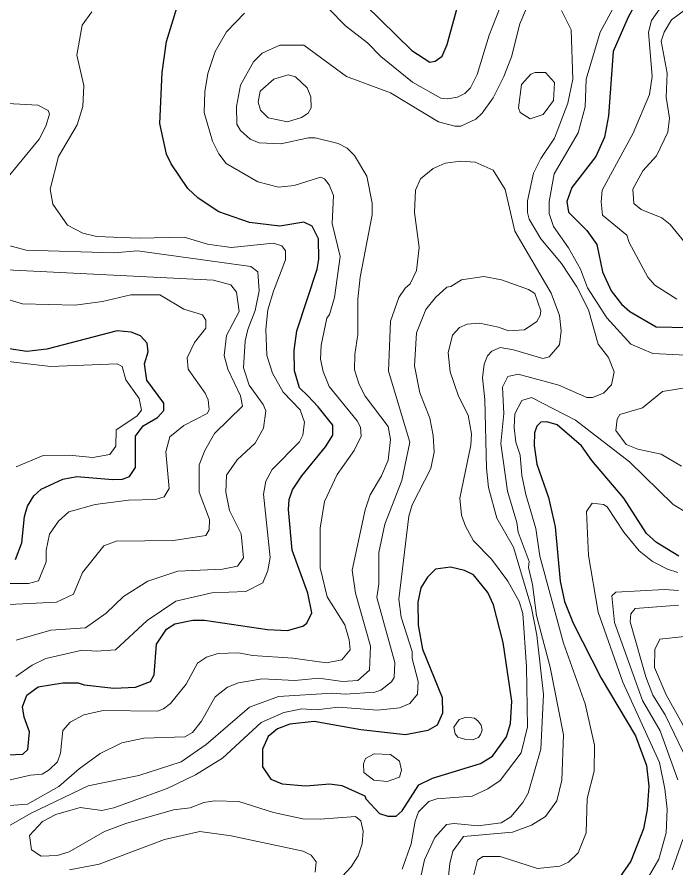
# Model space of a CAD drawing. Extents: x 673.3 to 698.5, y 6984.3 to 7012.3.
# Drawn here: x 684.042 to 685.01, y 7003.133 to 7004.382 of the extents above; entities that cross this region are included whole.
import ezdxf

# ---------------------------------------------------------------- set-up
doc = ezdxf.new("R2010")
doc.units = 0
doc.header["$LTSCALE"] = 0.032
doc.layers.add('1', color=7, linetype='Continuous', lineweight=25)
doc.layers.add('2', color=7, linetype='Continuous', lineweight=13)

msp = doc.modelspace()

# ---------------------------------------------------------------- linework, layer by layer
at = {"layer": '1'}
for points in [[(684.98, 7004.4559), (684.9392, 7004.3819), (684.9172, 7004.3312), (684.9103, 7004.2368), (684.9044, 7004.2056), (684.8918, 7004.1771), (684.8568, 7004.1315), (684.8493, 7004.111), (684.8519, 7004.0956), (684.8784, 7004.0688), (684.8932, 7004.0481), (684.9018, 7004.0079), (684.9143, 7003.9799), (684.9297, 7003.9605), (684.9419, 7003.9498), (684.9804, 7003.9272), (685.027, 7003.9262)], [(683.9958, 7003.2973), (684.0503, 7003.3), (684.0576, 7003.3067), (684.06, 7003.3326), (684.0521, 7003.3541), (684.0497, 7003.3693), (684.0563, 7003.3864), (684.0729, 7003.3989), (684.1091, 7003.4048), (684.1318, 7003.4048), (684.1403, 7003.4016), (684.184, 7003.3968), (684.2157, 7003.3984), (684.2378, 7003.4067), (684.2433, 7003.4166), (684.2468, 7003.4613), (684.2612, 7003.4836), (684.2737, 7003.4912), (684.3001, 7003.4968), (684.317, 7003.4968), (684.4098, 7003.483), (684.4391, 7003.4814), (684.4616, 7003.4876), (684.4673, 7003.4921), (684.4745, 7003.5075), (684.4691, 7003.5361), (684.446, 7003.5993), (684.4404, 7003.6589), (684.4414, 7003.6736), (684.4465, 7003.6881), (684.46, 7003.7085), (684.495, 7003.7509), (684.5055, 7003.768), (684.5054, 7003.783), (684.4842, 7003.8096), (684.4687, 7003.8259), (684.4568, 7003.8374), (684.4494, 7003.8628), (684.4487, 7003.8925), (684.4527, 7003.9211), (684.4827, 7004.0117), (684.4852, 7004.0267), (684.4844, 7004.0563), (684.4753, 7004.075), (684.4631, 7004.0807), (684.4277, 7004.0751), (684.3831, 7004.0804), (684.3381, 7004.0961), (684.308, 7004.116), (684.2926, 7004.1302), (684.268, 7004.1666), (684.2612, 7004.1807), (684.2516, 7004.2254), (684.2547, 7004.3006), (684.2613, 7004.3462), (684.2843, 7004.4215)], [(684.5532, 7004.3997), (684.6215, 7004.3327), (684.6482, 7004.3155), (684.656, 7004.3173), (684.6663, 7004.3246), (684.6734, 7004.3417), (684.6891, 7004.3988)], [(684.057, 7003.6638), (684.0663, 7003.6789), (684.0772, 7003.689), (684.1092, 7003.7035), (684.1296, 7003.7077), (684.1824, 7003.703), (684.1967, 7003.7038), (684.2069, 7003.7073), (684.2157, 7003.7205), (684.2159, 7003.7667), (684.2271, 7003.7819), (684.2482, 7003.7942), (684.2576, 7003.8042), (684.2573, 7003.8149), (684.2325, 7003.8491), (684.2288, 7003.8727), (684.2344, 7003.8903), (684.2327, 7003.9032), (684.223, 7003.9138), (684.2092, 7003.9195), (684.1889, 7003.9211), (684.0857, 7003.8944), (684.0561, 7003.891), (684.0036, 7003.8988)], [(685.0136, 7003.5907), (684.9811, 7003.6108), (684.966, 7003.6237), (684.9327, 7003.6758), (684.8857, 7003.7309), (684.8706, 7003.7523), (684.8349, 7003.7833), (684.8199, 7003.7876), (684.8108, 7003.7873), (684.8051, 7003.7812), (684.8018, 7003.7715), (684.8014, 7003.753), (684.8054, 7003.7254), (684.8225, 7003.6766), (684.8321, 7003.6335), (684.8396, 7003.554), (684.846, 7003.524), (684.8585, 7003.4922), (684.8997, 7003.4113), (684.9501, 7003.3269), (684.9664, 7003.2834), (684.9698, 7003.253), (684.9673, 7003.2188), (684.9618, 7003.1905), (684.9431, 7003.1429), (684.9264, 7003.1188)], [(684.0397, 7003.5858), (684.0488, 7003.6103), (684.0528, 7003.6488), (684.057, 7003.6638)]]:
    msp.add_lwpolyline(points, dxfattribs=at)
msp.add_lwpolyline([(684.7555, 7003.4637), (684.7416, 7003.5191), (684.7334, 7003.537), (684.7121, 7003.5631), (684.6991, 7003.5694), (684.6782, 7003.5742), (684.6563, 7003.5717), (684.6444, 7003.5597), (684.6346, 7003.544), (684.6303, 7003.523), (684.6311, 7003.4892), (684.6375, 7003.454), (684.666, 7003.3833), (684.6668, 7003.36), (684.659, 7003.3426), (684.6453, 7003.3345), (684.6124, 7003.3283), (684.5466, 7003.3356), (684.4782, 7003.3478), (684.4424, 7003.3438), (684.4243, 7003.3372), (684.4104, 7003.3258), (684.4023, 7003.3071), (684.4024, 7003.2816), (684.4144, 7003.2632), (684.431, 7003.2566), (684.4658, 7003.2534), (684.501, 7003.2566), (684.5186, 7003.2542), (684.5525, 7003.2389), (684.5539, 7003.2344), (684.5739, 7003.2129), (684.5863, 7003.2089), (684.5986, 7003.2088), (684.6075, 7003.217), (684.6319, 7003.2548), (684.6519, 7003.2646), (684.7225, 7003.2861), (684.7403, 7003.2968), (684.7605, 7003.3253), (684.7666, 7003.3451), (684.7686, 7003.3779)], close=True, dxfattribs=at)
at = {"layer": '2'}
for points in [[(685.024, 7003.8854), (684.9757, 7003.8879), (684.9431, 7003.9016), (684.908, 7003.9404), (684.8798, 7003.9845), (684.8691, 7004.0118), (684.8519, 7004.0431), (684.8296, 7004.0745), (684.8233, 7004.0936), (684.8232, 7004.111), (684.8304, 7004.1518), (684.8659, 7004.212), (684.8761, 7004.2501), (684.8777, 7004.2907), (684.8983, 7004.3596), (684.9357, 7004.4297)], [(684.7515, 7004.3964), (684.7352, 7004.3553), (684.7174, 7004.2977), (684.7077, 7004.2781), (684.6992, 7004.2696), (684.6886, 7004.2641), (684.6744, 7004.2616), (684.6642, 7004.263), (684.6226, 7004.2861), (684.5761, 7004.3239), (684.5567, 7004.344), (684.5243, 7004.369), (684.499, 7004.3943)], [(684.7901, 7004.3947), (684.7802, 7004.3719), (684.7679, 7004.3237), (684.7568, 7004.2948), (684.7411, 7004.2635), (684.7248, 7004.2407)], [(685.0427, 7004.0263), (685.001, 7004.0772), (684.9885, 7004.0872), (684.9582, 7004.0996), (684.9478, 7004.1084), (684.9462, 7004.1293), (684.961, 7004.1559), (684.9807, 7004.1782), (684.9974, 7004.2128), (685, 7004.2335), (684.9951, 7004.2642), (684.9966, 7004.2996), (684.9877, 7004.3467), (684.992, 7004.3599), (685.0029, 7004.3778), (685.0233, 7004.3929)], [(684.9853, 7004.3934), (684.9736, 7004.3767), (684.969, 7004.3596)], [(684.04, 7003.414), (684.064, 7003.4307), (684.0841, 7003.4406), (684.1375, 7003.4528), (684.1583, 7003.4512), (684.1862, 7003.4529), (684.2328, 7003.4959), (684.2751, 7003.5245), (684.3279, 7003.5367), (684.3778, 7003.5385), (684.4029, 7003.5514), (684.4103, 7003.5694), (684.4135, 7003.5887), (684.4038, 7003.6815), (684.4071, 7003.7005), (684.4163, 7003.7176), (684.4567, 7003.7584), (684.4616, 7003.7681), (684.464, 7003.7873), (684.4575, 7003.8055), (684.4325, 7003.8313), (684.4169, 7003.8592), (684.4087, 7003.8853), (684.4071, 7003.9238), (684.4103, 7003.9519), (684.4184, 7003.9796), (684.4363, 7004.0254), (684.4363, 7004.0389), (684.4307, 7004.0462), (684.4182, 7004.0498), (684.3564, 7004.0434), (684.3213, 7004.0486), (684.2871, 7004.0588), (684.2213, 7004.0572), (684.1585, 7004.0596), (684.1386, 7004.0647), (684.116, 7004.0763), (684.0942, 7004.1074), (684.0903, 7004.1294), (684.1026, 7004.1771), (684.13, 7004.2239), (684.1384, 7004.2504), (684.1399, 7004.2816), (684.1294, 7004.3258), (684.1372, 7004.3701), (684.1517, 7004.3897)], [(684.3759, 7004.3875), (684.3496, 7004.3604), (684.3328, 7004.3314), (684.322, 7004.2991), (684.3175, 7004.2719), (684.3167, 7004.2418), (684.3287, 7004.1996), (684.338, 7004.1811), (684.3487, 7004.1668), (684.3954, 7004.14), (684.4256, 7004.1321), (684.4486, 7004.1344), (684.4876, 7004.1467), (684.4932, 7004.1443), (684.5002, 7004.1357), (684.5064, 7004.1198), (684.5048, 7004.0789), (684.5161, 7004.0303), (684.5081, 7003.9703), (684.5009, 7003.9454), (684.4969, 7003.9401), (684.4885, 7003.9003), (684.4877, 7003.8798), (684.4916, 7003.8615), (684.5, 7003.8396), (684.5414, 7003.7892), (684.5462, 7003.7797), (684.5472, 7003.7668), (684.5371, 7003.7456), (684.5118, 7003.7105), (684.4935, 7003.6709), (684.4869, 7003.6318), (684.4869, 7003.5735), (684.4974, 7003.5309), (684.5234, 7003.4898), (684.5298, 7003.4678), (684.5308, 7003.4529), (684.5187, 7003.4385), (684.4961, 7003.4342), (684.4468, 7003.4407), (684.3877, 7003.4446), (684.3671, 7003.4487), (684.3367, 7003.4476), (684.32, 7003.4422), (684.3069, 7003.4333), (684.2901, 7003.4027), (684.2671, 7003.3742)], [(684.6741, 7003.1065), (684.6775, 7003.1396), (684.682, 7003.1578), (684.6973, 7003.1792), (684.7695, 7003.1854), (684.7975, 7003.1958), (684.8181, 7003.2084), (684.8346, 7003.2316), (684.842, 7003.2618), (684.8443, 7003.3283), (684.8248, 7003.4276), (684.8045, 7003.5036), (684.7988, 7003.5492), (684.7931, 7003.574), (684.7937, 7003.5825), (684.7776, 7003.626), (684.7759, 7003.6399), (684.7622, 7003.686), (684.7524, 7003.7557), (684.7565, 7003.8001), (684.7547, 7003.8388), (684.7626, 7003.8541), (684.7778, 7003.8575), (684.8377, 7003.8414), (684.8786, 7003.8235), (684.8869, 7003.8235), (684.903, 7003.83), (684.915, 7003.8421), (684.9185, 7003.8613), (684.9103, 7003.882), (684.895, 7003.9016), (684.8811, 7003.9519), (684.8641, 7003.9861), (684.8413, 7004.0203), (684.811, 7004.0564), (684.7941, 7004.085), (684.7915, 7004.0952), (684.7915, 7004.112), (684.8005, 7004.1526), (684.811, 7004.1743), (684.8312, 7004.2043), (684.8509, 7004.2553), (684.8582, 7004.2907), (684.8557, 7004.3631), (684.8413, 7004.3916)], [(684.969, 7004.3596), (684.9746, 7004.2947), (684.9707, 7004.2684), (684.9464, 7004.2116), (684.9013, 7004.1277), (684.8998, 7004.1108), (684.9016, 7004.0912), (684.9373, 7004.0616), (684.9407, 7004.0511), (684.9683, 7004.0002), (684.9785, 7003.9883), (685.0107, 7003.9676)], [(684.7248, 7004.2407), (684.7158, 7004.2322), (684.6934, 7004.2217), (684.6849, 7004.2217), (684.6606, 7004.2281), (684.5901, 7004.2706), (684.5254, 7004.2948), (684.463, 7004.3407), (684.4275, 7004.3405), (684.4018, 7004.3287), (684.3891, 7004.3161), (684.3702, 7004.2818), (684.364, 7004.2507), (684.3648, 7004.2244), (684.3699, 7004.2155), (684.3842, 7004.2027), (684.3974, 7004.1972), (684.4293, 7004.1956), (684.4696, 7004.2045), (684.4798, 7004.2045), (684.5132, 7004.1965), (684.5265, 7004.1892), (684.5372, 7004.1786), (684.5554, 7004.1483), (684.5634, 7004.1087), (684.5634, 7004.0916), (684.5455, 7003.9999), (684.5423, 7003.9677), (684.5422, 7003.916), (684.5377, 7003.8865), (684.5374, 7003.8639), (684.5443, 7003.8424), (684.5532, 7003.8253), (684.587, 7003.7811), (684.5903, 7003.762), (684.5868, 7003.7317), (684.5769, 7003.7087), (684.5603, 7003.6804), (684.5533, 7003.6586), (684.5341, 7003.5699), (684.5387, 7003.5361), (684.5609, 7003.4586), (684.5592, 7003.4234), (684.5422, 7003.4081), (684.5196, 7003.4065), (684.485, 7003.4113), (684.4498, 7003.408), (684.4018, 7003.4106), (684.3671, 7003.4048), (684.3507, 7003.3982), (684.3329, 7003.3842), (684.3125, 7003.3482), (684.2997, 7003.3318), (684.288, 7003.3252), (684.2281, 7003.3233), (684.1959, 7003.3167), (684.164, 7003.3009), (684.1331, 7003.2785), (684.1031, 7003.2524), (684.0571, 7003.2268), (683.9826, 7003.2214)], [(684.0098, 7004.2559), (684.0723, 7004.2525), (684.0875, 7004.2448), (684.0893, 7004.2392), (684.084, 7004.2216), (684.0742, 7004.2028), (684.0286, 7004.1474)], [(684.0153, 7003.1865), (684.0624, 7003.2133), (684.1464, 7003.2533), (684.2206, 7003.2688), (684.283, 7003.2887), (684.3194, 7003.314), (684.3834, 7003.369), (684.4256, 7003.3844), (684.5046, 7003.3894), (684.5237, 7003.3878), (684.5671, 7003.391), (684.5762, 7003.3938), (684.5918, 7003.4062), (684.5958, 7003.4127), (684.5967, 7003.4347), (684.57, 7003.53), (684.5731, 7003.5499), (684.5732, 7003.596), (684.5818, 7003.6377), (684.6067, 7003.7018), (684.6186, 7003.758), (684.5871, 7003.8623), (684.5902, 7003.9356), (684.6027, 7003.9703), (684.612, 7003.9841), (684.6191, 7003.9901), (684.6286, 7004.0098), (684.6326, 7004.0436), (684.6254, 7004.0948), (684.6269, 7004.1277), (684.6344, 7004.1443), (684.653, 7004.1595), (684.6706, 7004.1675), (684.6934, 7004.1703), (684.7144, 7004.1687), (684.7409, 7004.1573), (684.7588, 7004.1288), (684.7729, 7004.0677), (684.8263, 7003.9768), (684.8386, 7003.9439), (684.8411, 7003.9211), (684.8386, 7003.9009), (684.8232, 7003.8829), (684.814, 7003.8806), (684.7709, 7003.8935), (684.7513, 7003.8966), (684.7391, 7003.8916), (684.7329, 7003.8844)], [(684.0277, 7004.0469), (684.0554, 7004.0399), (684.1841, 7004.0359), (684.2186, 7004.0385), (684.3851, 7004.0156), (684.3956, 7004.0081), (684.3973, 7003.9801), (684.3917, 7003.951), (684.3807, 7003.9235), (684.3769, 7003.9065), (684.3745, 7003.8668), (684.3825, 7003.8416), (684.4032, 7003.8131), (684.407, 7003.8039), (684.4036, 7003.7784), (684.3913, 7003.7564), (684.3651, 7003.7318), (684.3493, 7003.7094), (684.3485, 7003.6844), (684.3537, 7003.6575), (684.3711, 7003.6234), (684.3744, 7003.5883), (684.3658, 7003.5761), (684.3433, 7003.5713), (684.2779, 7003.5686), (684.234, 7003.554), (684.1983, 7003.5314), (684.1728, 7003.507), (684.1422, 7003.4855), (684.0913, 7003.482), (684.0406, 7003.4675)], [(684.0067, 7004.0119), (684.3304, 7003.9959), (684.3556, 7003.9886), (684.3643, 7003.9781), (684.3679, 7003.9499), (684.3492, 7003.9146), (684.346, 7003.885), (684.3512, 7003.8648), (684.3702, 7003.8257), (684.3728, 7003.8107), (684.3318, 7003.7707), (684.3177, 7003.7459), (684.3095, 7003.7248), (684.3094, 7003.6847), (684.3246, 7003.6446), (684.324, 7003.6291), (684.3192, 7003.6209), (684.2717, 7003.6134), (684.1874, 7003.6124), (684.1695, 7003.6057), (684.1377, 7003.5664), (684.1247, 7003.535), (684.0997, 7003.5229), (684.0304, 7003.5197)], [(684.6171, 7003.6491), (684.6223, 7003.666), (684.6496, 7003.719), (684.6546, 7003.743), (684.653, 7003.7678), (684.648, 7003.7931), (684.6333, 7003.8305), (684.6254, 7003.87), (684.6286, 7003.9184), (684.642, 7003.9528), (684.6562, 7003.97), (684.6731, 7003.9852), (684.679, 7003.9864), (684.6943, 7003.9961), (684.7271, 7004.0009), (684.7535, 7003.996), (684.793, 7003.9818), (684.8021, 7003.9761), (684.8108, 7003.9507), (684.8103, 7003.9437), (684.8054, 7003.9352), (684.7869, 7003.9227), (684.7638, 7003.9212), (684.7489, 7003.9269), (684.7209, 7003.9325), (684.703, 7003.931), (684.6914, 7003.9261), (684.6811, 7003.9151), (684.6749, 7003.889), (684.6779, 7003.8612), (684.6902, 7003.8256), (684.7042, 7003.7976), (684.7091, 7003.77), (684.7084, 7003.7537), (684.6921, 7003.6758), (684.6946, 7003.6506), (684.7002, 7003.6345), (684.7121, 7003.6131), (684.7384, 7003.5864), (684.7628, 7003.5541), (684.7791, 7003.524), (684.7848, 7003.5064), (684.7898, 7003.4279), (684.7915, 7003.34), (684.7823, 7003.302), (684.7513, 7003.2614), (684.7332, 7003.2493), (684.7102, 7003.2385), (684.6582, 7003.2345), (684.6465, 7003.2305), (684.6316, 7003.2154), (684.6263, 7003.2018), (684.6204, 7003.1684), (684.6072, 7003.131)], [(683.9816, 7003.5505), (684.0584, 7003.5506), (684.0734, 7003.5542), (684.0845, 7003.5823), (684.0846, 7003.5992), (684.0895, 7003.623), (684.1025, 7003.6418), (684.118, 7003.6556), (684.1567, 7003.6662), (684.2053, 7003.6727), (684.2453, 7003.6736), (684.2578, 7003.6776), (684.2653, 7003.6897), (684.2605, 7003.7439), (684.2662, 7003.7655), (684.2866, 7003.7824), (684.3212, 7003.7998), (684.3239, 7003.8053), (684.3224, 7003.8198), (684.3182, 7003.8299), (684.2932, 7003.8648), (684.2914, 7003.8817), (684.3023, 7003.904), (684.319, 7003.9251), (684.3192, 7003.9369), (684.314, 7003.9447), (684.2867, 7003.9531), (684.2513, 7003.974), (684.2089, 7003.974), (684.1671, 7003.9643), (684.1273, 7003.959), (684.05, 7003.9607), (684.0167, 7003.9709)], [(684.7329, 7003.8844), (684.728, 7003.8724), (684.7255, 7003.8521), (684.7287, 7003.8207), (684.7312, 7003.7198), (684.7344, 7003.6915), (684.7464, 7003.6465), (684.7708, 7003.6038), (684.7974, 7003.5146), (684.8052, 7003.4744), (684.815, 7003.3875), (684.811, 7003.3074), (684.7925, 7003.2425), (684.7846, 7003.229), (684.767, 7003.2078), (684.7527, 7003.1993), (684.719, 7003.1947), (684.6839, 7003.198), (684.6724, 7003.1965), (684.6556, 7003.1774), (684.6401, 7003.1448), (684.6312, 7003.1041)], [(683.9996, 7003.8796), (684.0908, 7003.8691), (684.189, 7003.8731), (684.196, 7003.8689), (684.2014, 7003.8495), (684.2213, 7003.8218), (684.2244, 7003.8049), (684.2175, 7003.7959), (684.1873, 7003.7761), (684.1871, 7003.7521), (684.1781, 7003.7396), (684.1532, 7003.7355), (684.1185, 7003.7387), (684.08, 7003.7384), (684.0404, 7003.7219)], [(685.0653, 7003.8445), (684.9896, 7003.8323), (684.9603, 7003.8085), (684.9271, 7003.7985), (684.923, 7003.7916), (684.9211, 7003.7751), (684.9364, 7003.7544), (684.9533, 7003.7477), (684.988, 7003.7402), (685.0175, 7003.7227)], [(684.7125, 7003.1226), (684.7182, 7003.1442), (684.7257, 7003.1499), (684.7515, 7003.1499), (684.8063, 7003.132), (684.8388, 7003.1354), (684.8517, 7003.1415), (684.8659, 7003.1553), (684.8776, 7003.1843), (684.8793, 7003.2351), (684.8892, 7003.2751), (684.89, 7003.3134), (684.8762, 7003.3737), (684.8445, 7003.4628), (684.8097, 7003.5905), (684.8037, 7003.631), (684.7888, 7003.6811), (684.7833, 7003.7088), (684.7808, 7003.7387), (684.7745, 7003.7577), (684.7719, 7003.7792), (684.7729, 7003.7996), (684.7833, 7003.8192), (684.7975, 7003.8233), (684.8621, 7003.7902), (684.9411, 7003.7291), (685.0054, 7003.6666), (685.0263, 7003.6535)], [(685.0124, 7003.5668), (684.9969, 7003.5715), (684.9751, 7003.5828), (684.9554, 7003.5984), (684.9331, 7003.6258), (684.9085, 7003.6629), (684.9032, 7003.6664), (684.8863, 7003.6686), (684.8779, 7003.6559), (684.8809, 7003.5915), (684.8954, 7003.5084), (684.9313, 7003.4054), (684.9852, 7003.2875), (684.9933, 7003.2491), (684.9966, 7003.2194), (684.9949, 7003.1843), (684.9844, 7003.1458), (684.9685, 7003.1187)], [(684.4811, 7003.365), (684.5141, 7003.369), (684.5713, 7003.3645), (684.6033, 7003.3682), (684.6188, 7003.3741), (684.6299, 7003.3882), (684.631, 7003.4064), (684.6221, 7003.4404), (684.622, 7003.4504), (684.6057, 7003.5012), (684.6025, 7003.5274), (684.6171, 7003.6491)], [(685.0123, 7003.2625), (684.9863, 7003.3343), (684.9602, 7003.3787), (684.9193, 7003.4931), (684.9153, 7003.5325), (684.9213, 7003.5375), (684.9926, 7003.5416), (685.0131, 7003.5401)], [(685.0199, 7003.3029), (684.9934, 7003.3576), (684.9756, 7003.3867), (684.9651, 7003.4134), (684.9422, 7003.4941), (684.9431, 7003.5058), (684.9496, 7003.5137), (685.0131, 7003.5188)], [(685.0271, 7003.4733), (684.986, 7003.4689), (684.9787, 7003.4535), (684.978, 7003.4274), (684.9949, 7003.3872), (685.0204, 7003.3413)], [(684.2671, 7003.3742), (684.2567, 7003.3663), (684.2482, 7003.3633), (684.1682, 7003.3641), (684.1401, 7003.3579), (684.1197, 7003.347), (684.1089, 7003.3349), (684.1057, 7003.3015), (684.101, 7003.2886), (684.0892, 7003.2768), (684.0785, 7003.2705), (684.0616, 7003.2691), (684.0189, 7003.2591)], [(684.513, 7003.1135), (684.5324, 7003.1344), (684.5429, 7003.1505), (684.5487, 7003.1684), (684.5503, 7003.1869), (684.5465, 7003.2023), (684.5391, 7003.2086), (684.487, 7003.2045), (684.4616, 7003.2052), (684.4183, 7003.2144), (684.3677, 7003.2304), (684.3316, 7003.2314), (684.3159, 7003.2289), (684.2962, 7003.2213), (684.2718, 7003.2181), (684.2017, 7003.1984), (684.1701, 7003.1865), (684.1182, 7003.1566), (684.1008, 7003.1513), (684.077, 7003.15), (684.0628, 7003.1597), (684.0602, 7003.1807), (684.0793, 7003.2009), (684.099, 7003.2112), (684.1345, 7003.2215), (684.1664, 7003.2175), (684.1838, 7003.2213), (684.2624, 7003.2498), (684.3039, 7003.2698), (684.3435, 7003.2943), (684.4005, 7003.3463), (684.4336, 7003.3609), (684.4598, 7003.3665), (684.4811, 7003.365)], [(684.4795, 7003.1266), (684.481, 7003.1419), (684.4736, 7003.1516), (684.4618, 7003.1574), (684.3563, 7003.1799), (684.3102, 7003.1866), (684.2586, 7003.1745), (684.1622, 7003.1386), (684.1186, 7003.1302)], [(685.004, 7003.13), (685.0195, 7003.1745)]]:
    msp.add_lwpolyline(points, dxfattribs=at)
for points in [[(684.4732, 7004.2648), (684.4681, 7004.2778), (684.4507, 7004.2942), (684.4399, 7004.2972), (684.4187, 7004.2905), (684.399, 7004.2729), (684.3957, 7004.2567), (684.3991, 7004.2453), (684.4106, 7004.2338), (684.4391, 7004.2282), (684.4594, 7004.2344), (684.4695, 7004.241), (684.4738, 7004.2485)], [(684.7953, 7004.2323), (684.7805, 7004.2417), (684.7783, 7004.2486), (684.7825, 7004.2827), (684.7963, 7004.2982), (684.8026, 7004.3007), (684.8178, 7004.3007), (684.8312, 7004.2859), (684.8297, 7004.2595), (684.8144, 7004.239)], [(684.7014, 7003.3542), (684.7138, 7003.3527), (684.7191, 7003.3485), (684.7236, 7003.3425), (684.7247, 7003.335), (684.7222, 7003.3287), (684.7194, 7003.3242), (684.7108, 7003.321), (684.7009, 7003.3214), (684.6893, 7003.3248), (684.6852, 7003.33), (684.6833, 7003.3396), (684.6909, 7003.3508)], [(684.6034, 7003.2662), (684.6066, 7003.2765), (684.6033, 7003.2896), (684.5904, 7003.2995), (684.5662, 7003.3005), (684.5535, 7003.2937), (684.5504, 7003.2859), (684.5511, 7003.2732), (684.5657, 7003.2616), (684.5854, 7003.2599)]]:
    msp.add_lwpolyline(points, close=True, dxfattribs=at)

doc.saveas('drawing.dxf')
